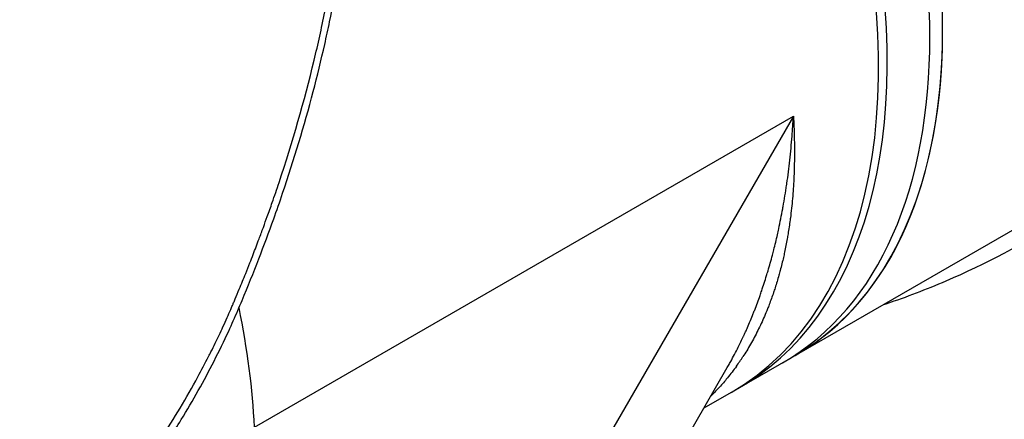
# Model space of a CAD drawing. Header units: millimetres. Extents: x 0 to 4378, y 0 to 2376.
# Tile 605 of 656: x 2655 to 2737, y 1426 to 1459. Entities that reach past the tile are written whole.
import ezdxf

# ---------------------------------------------------------------- set-up
doc = ezdxf.new("R2010")
doc.units = ezdxf.units.MM
doc.header["$LTSCALE"] = 0.2
doc.layers.add('01_Object Line', color=4, linetype='Continuous')

# ---------------------------------------------------------------- blocks, each defined once
blk = doc.blocks.new('A$C0a0b2bc4')
for p, q in [((-63.215, 565.964), (-18.526, 591.766)), ((-18.526, 591.766), (-63.215, 514.362)), ((0, 582.508), (-22.967, 569.247)), ((-48.15, 529.084), (-24.01, 570.896)), ((-23.674, 568.839), (-25.958, 567.52))]:
    blk.add_line(p, q)
for centre, major_axis, ratio, start_param, end_param in [((-47.871, 622.997), (29.5, -51.095), 0.57735, 0, 3.141593), ((-48.932, 622.384), (-29.5, 51.095), 0.57735, 3.141593, 6.283185), ((-47.871, 622.997), (-29.5, 51.095), 0.57735, 3.141593, 6.283185), ((-52.467, 620.343), (-29.5, 51.095), 0.57735, 3.129608, 6.29517), ((-53.174, 619.935), (29.5, -51.095), 0.57735, 0, 2.34772), ((-53.174, 619.935), (27.5, -47.631), 0.57735, 0.227777, 0.227816), ((-105.04, 590.112), (-31.745, 49.908), 0.547286, 3.902844, 4.104595), ((-48.932, 622.384), (27.875, -48.281), 0.57735, 6.222685, 6.222692), ((-52.467, 620.343), (28.356, -49.115), 0.57735, 0.015413, 0.015452), ((-53.174, 619.935), (28.348, -49.1), 0.57735, 0.043616, 0.043656), ((-61.041, 615.344), (33.157, -48.883), 0.547233, 0.199051, 0.227231)]:
    blk.add_ellipse(centre, major_axis=major_axis, ratio=ratio, start_param=start_param, end_param=end_param)
for points, knots in [([(-102.629, 533.701), (-102.613, 533.711), (-102.419, 533.835), (-102.323, 533.896), (-102.247, 533.945), (-102.018, 534.092), (-101.866, 534.191), (-101.41, 534.489), (-101.106, 534.69), (-100.2, 535.299), (-99.599, 535.713), (-97.807, 536.98), (-96.629, 537.856), (-95.252, 538.928), (-95.034, 539.099), (-94.652, 539.402), (-94.486, 539.534), (-93.937, 539.974), (-93.553, 540.287), (-92.746, 540.954), (-92.314, 541.317), (-91.633, 541.897), (-91.383, 542.113), (-90.933, 542.505), (-90.733, 542.68), (-90.41, 542.965), (-90.287, 543.074), (-88.847, 544.356), (-87.555, 545.564), (-85.563, 547.512), (-84.848, 548.229), (-83.332, 549.79), (-82.533, 550.636), (-79.645, 553.781), (-77.62, 556.157), (-75.159, 559.255), (-74.649, 559.909), (-73.998, 560.76), (-73.852, 560.952), (-73.638, 561.235), (-73.566, 561.331), (-73.421, 561.523), (-73.347, 561.622), (-73.175, 561.853), (-73.081, 561.979), (-72.913, 562.208), (-72.843, 562.304), (-72.671, 562.541), (-72.568, 562.684), (-72.382, 562.944), (-72.298, 563.063), (-71.779, 563.798), (-71.354, 564.422), (-70.4, 565.872), (-69.879, 566.701), (-68.865, 568.394), (-68.372, 569.257), (-67.596, 570.688), (-67.3, 571.252), (-66.946, 571.948), (-66.881, 572.077), (-66.699, 572.441), (-66.583, 572.676), (-66.247, 573.366), (-66.031, 573.824), (-65.703, 574.537), (-65.586, 574.795), (-65.372, 575.276), (-65.274, 575.5), (-65.132, 575.827), (-65.088, 575.93), (-65.006, 576.122), (-64.97, 576.207), (-64.892, 576.391), (-64.849, 576.493), (-64.694, 576.863), (-64.58, 577.136), (-64.288, 577.844), (-64.112, 578.277), (-63.823, 578.999), (-63.706, 579.292), (-63.497, 579.825), (-63.407, 580.056), (-63.235, 580.502), (-63.154, 580.713), (-62.991, 581.14), (-62.91, 581.355), (-62.705, 581.9), (-62.588, 582.218), (-62.361, 582.838), (-62.254, 583.133), (-62.008, 583.819), (-61.871, 584.209), (-61.543, 585.153), (-61.354, 585.707), (-60.053, 589.619), (-59.077, 593.011), (-58.097, 597.089), (-57.944, 597.751), (-57.725, 598.738), (-57.655, 599.059), (-57.288, 600.788), (-57.016, 602.195), (-56.651, 604.32), (-56.535, 605.037), (-56.297, 606.614), (-56.178, 607.474), (-55.986, 609.012), (-55.909, 609.691), (-55.705, 611.663), (-55.598, 612.955), (-55.375, 616.598), (-55.325, 618.941), (-55.422, 623.15), (-55.535, 625.027), (-55.81, 627.745), (-55.914, 628.607), (-56.269, 631.117), (-56.568, 632.755), (-57.279, 635.873), (-57.685, 637.358), (-59.046, 641.563), (-60.166, 644.186), (-62.164, 647.749), (-62.846, 648.831), (-64.296, 650.876), (-65.06, 651.839), (-66.273, 653.201), (-66.685, 653.638), (-67.958, 654.912), (-68.852, 655.707), (-73.475, 659.346), (-77.725, 661.269), (-83.003, 662.315), (-83.613, 662.418), (-84.855, 662.592), (-85.486, 662.662), (-86.77, 662.769), (-87.424, 662.805), (-93.483, 662.976), (-99.04, 661.942), (-105.769, 659.588), (-107.025, 659.1), (-109.209, 658.172), (-110.14, 657.75), (-111.759, 656.974), (-112.45, 656.629), (-113.653, 656.003), (-114.166, 655.729), (-115.062, 655.237), (-115.444, 655.022), (-116.398, 654.477), (-116.966, 654.143), (-117.817, 653.628), (-118.1, 653.455), (-118.523, 653.193), (-118.664, 653.105), (-118.841, 652.993), (-118.909, 652.95), (-118.981, 652.904)], [-6.38032, -6.38032, -6.38032, -6.38032, -6.37821, -6.37821, -6.369846, -6.369846, -6.353117, -6.353117, -6.319657, -6.319657, -6.25276, -6.25276, -6.118821, -6.118821, -6.093562, -6.093562, -6.074245, -6.074245, -6.02934, -6.02934, -5.977241, -5.977241, -5.946683, -5.946683, -5.922148, -5.922148, -5.906985, -5.906985, -5.744468, -5.744468, -5.651851, -5.651851, -5.545767, -5.545767, -5.263109, -5.263109, -5.188236, -5.188236, -5.166424, -5.166424, -5.156096, -5.156096, -5.145051, -5.145051, -5.130591, -5.130591, -5.12026, -5.12026, -5.104932, -5.104932, -5.092289, -5.092289, -5.026821, -5.026821, -4.941899, -4.941899, -4.85599, -4.85599, -4.800726, -4.800726, -4.788117, -4.788117, -4.765241, -4.765241, -4.721287, -4.721287, -4.696404, -4.696404, -4.675122, -4.675122, -4.664727, -4.664727, -4.65667, -4.65667, -4.64693, -4.64693, -4.620997, -4.620997, -4.580201, -4.580201, -4.553194, -4.553194, -4.530725, -4.530725, -4.50998, -4.50998, -4.488898, -4.488898, -4.457903, -4.457903, -4.429176, -4.429176, -4.391259, -4.391259, -4.337563, -4.337563, -4.012989, -4.012989, -3.949041, -3.949041, -3.91815, -3.91815, -3.78308, -3.78308, -3.714321, -3.714321, -3.631782, -3.631782, -3.566461, -3.566461, -3.442027, -3.442027, -3.2143, -3.2143, -3.028646, -3.028646, -2.942037, -2.942037, -2.774506, -2.774506, -2.616657, -2.616657, -2.316725, -2.316725, -2.178502, -2.178502, -2.04381, -2.04381, -1.977504, -1.977504, -1.844402, -1.844402, -1.320414, -1.320414, -1.252574, -1.252574, -1.183446, -1.183446, -1.112702, -1.112702, -0.531304, -0.531304, -0.396945, -0.396945, -0.296158, -0.296158, -0.220657, -0.220657, -0.16405, -0.16405, -0.121678, -0.121678, -0.058094, -0.058094, -0.026366, -0.026366, -0.010502, -0.010502, -0.006369, -0.006369, -0.006369, -0.006369]), ([(-102.129, 533.412), (-102.071, 533.449), (-101.576, 533.762), (-100.496, 534.475), (-100.09, 534.747), (-98.88, 535.575), (-98.079, 536.141), (-95.703, 537.879), (-94.157, 539.084), (-91.588, 541.21), (-90.588, 542.07), (-88.265, 544.143), (-86.966, 545.359), (-79.547, 552.633), (-74.14, 559.367), (-70.591, 564.515), (-69.926, 565.536), (-68.797, 567.371), (-68.324, 568.178), (-67.412, 569.804), (-66.977, 570.617), (-66.135, 572.269), (-65.734, 573.095), (-65.086, 574.5), (-64.832, 575.073), (-64.472, 575.912), (-64.344, 576.216), (-63.744, 577.65), (-63.292, 578.773), (-62.42, 581.026), (-62.009, 582.129), (-61.36, 583.946), (-61.113, 584.657), (-59.929, 588.158), (-59.081, 590.981), (-58.002, 595.103), (-57.681, 596.418), (-57.244, 598.359), (-57.108, 598.985), (-56.718, 600.862), (-56.48, 602.112), (-56.059, 604.569), (-55.873, 605.776), (-54.347, 617.03), (-54.636, 626.242), (-57.048, 636.743), (-57.822, 639.256), (-59.518, 643.444), (-60.352, 645.167), (-61.655, 647.415), (-62.026, 648.016), (-63.769, 650.658), (-65.312, 652.535), (-68.774, 655.865), (-70.677, 657.303), (-72.738, 658.492)], [0.000001, 0.000001, 0.000001, 0.000001, 0.021324, 0.021324, 0.03421, 0.03421, 0.059972, 0.059972, 0.111336, 0.111336, 0.145179, 0.145179, 0.190053, 0.190053, 0.406282, 0.406282, 0.45854, 0.45854, 0.49858, 0.49858, 0.53836, 0.53836, 0.578257, 0.578257, 0.605242, 0.605242, 0.618018, 0.618018, 0.679184, 0.679184, 0.737422, 0.737422, 0.77473, 0.77473, 0.920763, 0.920763, 0.987368, 0.987368, 1.019116, 1.019116, 1.082341, 1.082341, 1.143319, 1.143319, 1.651214, 1.651214, 1.817992, 1.817992, 1.943145, 1.943145, 1.990049, 1.990049, 2.154423, 2.154423, 2.318904, 2.318904, 2.318904, 2.318904]), ([(-24.01, 570.896), (-23.974, 570.958), (-23.938, 571.02), (-23.842, 571.19), (-23.781, 571.298), (-23.507, 571.794), (-23.299, 572.19), (-22.947, 572.895), (-22.8, 573.201), (-22.648, 573.53), (-22.639, 573.549), (-22.571, 573.695), (-22.513, 573.823), (-22.415, 574.042), (-22.375, 574.133), (-22.171, 574.601), (-22.011, 574.984), (-21.816, 575.475), (-21.776, 575.576), (-21.584, 576.073), (-21.436, 576.474), (-21.246, 577.014), (-21.2, 577.148), (-21.014, 577.693), (-20.88, 578.109), (-20.709, 578.666), (-20.668, 578.802), (-20.502, 579.363), (-20.382, 579.792), (-20.227, 580.376), (-20.188, 580.527), (-20.044, 581.091), (-19.944, 581.507), (-19.811, 582.094), (-19.774, 582.261), (-19.62, 582.974), (-19.511, 583.525), (-19.397, 584.149), (-19.385, 584.216), (-19.269, 584.861), (-19.174, 585.446), (-19.081, 586.085), (-19.074, 586.132), (-18.976, 586.818), (-18.894, 587.465), (-18.75, 588.773), (-18.688, 589.435), (-18.592, 590.652), (-18.556, 591.207), (-18.526, 591.766)], [0.8482579, 0.8482579, 0.8482579, 0.8482579, 0.84997, 0.84997, 0.8529241, 0.8529241, 0.8634556, 0.8634556, 0.8713034, 0.8713034, 0.871785, 0.871785, 0.875, 0.875, 0.877259, 0.877259, 0.8865817, 0.8865817, 0.8889916, 0.8889916, 0.8983475, 0.8983475, 0.901406, 0.901406, 0.9107518, 0.9107518, 0.9137576, 0.9137576, 0.9230883, 0.9230883, 0.9263339, 0.9263339, 0.9351413, 0.9351413, 0.9386494, 0.9386494, 0.9500228, 0.9500228, 0.9513863, 0.9513863, 0.9631672, 0.9631672, 0.9641071, 0.9641071, 0.9768236, 0.9768236, 0.9895425, 0.9895425, 1, 1, 1, 1]), ([(-18.526, 591.766), (-18.493, 591.183), (-18.469, 590.606), (-18.439, 589.433), (-18.435, 588.838), (-18.448, 587.684), (-18.464, 587.125), (-18.517, 586.018), (-18.554, 585.471), (-18.648, 584.387), (-18.706, 583.85), (-18.781, 583.265), (-18.788, 583.209), (-18.848, 582.763), (-18.906, 582.376), (-18.992, 581.858), (-19.015, 581.723), (-19.107, 581.211), (-19.18, 580.838), (-19.289, 580.328), (-19.32, 580.187), (-19.435, 579.682), (-19.524, 579.322), (-19.654, 578.83), (-19.692, 578.693), (-19.829, 578.204), (-19.933, 577.857), (-20.085, 577.386), (-20.128, 577.257), (-20.286, 576.789), (-20.407, 576.454), (-20.579, 576.005), (-20.626, 575.885), (-20.674, 575.765), (-20.674, 575.764), (-20.84, 575.351), (-21.014, 574.948), (-21.38, 574.16), (-21.571, 573.776), (-21.972, 573.024), (-22.181, 572.658), (-22.5, 572.134), (-22.604, 571.969), (-22.71, 571.805)], [0, 0, 0, 0, 0.0120089, 0.0120089, 0.0246859, 0.0246859, 0.0368723, 0.0368723, 0.0491074, 0.0491074, 0.0614151, 0.0614151, 0.0627169, 0.0627169, 0.0718114, 0.0718114, 0.075039, 0.075039, 0.0840672, 0.0840672, 0.087536, 0.087536, 0.0965486, 0.0965486, 0.1000411, 0.1000411, 0.1090893, 0.1090893, 0.1125205, 0.1125205, 0.1216547, 0.1216547, 0.125, 0.125, 0.12503, 0.12503, 0.1366459, 0.1366459, 0.148287, 0.148287, 0.1599429, 0.1599429, 0.1654051, 0.1654051, 0.1654051, 0.1654051]), ([(-11.047, 576.13), (-10.753, 576.226), (-10.46, 576.325), (-8.519, 576.996), (-6.881, 577.645), (-2.013, 579.802), (1.167, 581.523), (5.8, 584.448), (7.322, 585.479), (10.317, 587.641), (11.788, 588.773), (13.244, 589.941)], [0.3527527, 0.3527527, 0.3527527, 0.3527527, 0.375, 0.375, 0.5, 0.5, 0.75, 0.75, 0.875, 0.875, 1, 1, 1, 1]), ([(-23.249, 571.014), (-23.487, 570.682), (-23.733, 570.36), (-24.021, 570.006), (-24.054, 569.965), (-24.297, 569.672), (-24.512, 569.425), (-24.947, 568.953), (-25.165, 568.727), (-25.389, 568.507)], [0.17442396, 0.17442396, 0.17442396, 0.17442396, 0.18603087, 0.18603087, 0.18753657, 0.18753657, 0.19698807, 0.19698807, 0.20611285, 0.20611285, 0.20611285, 0.20611285])]:
    blk.add_open_spline(points, degree=3, knots=knots)

msp = doc.modelspace()

# ---------------------------------------------------------------- block references
at = {"layer": '01_Object Line'}
msp.add_blockref('A$C0a0b2bc4', (2737.807, 859.146), dxfattribs=at)

doc.saveas('drawing.dxf')
